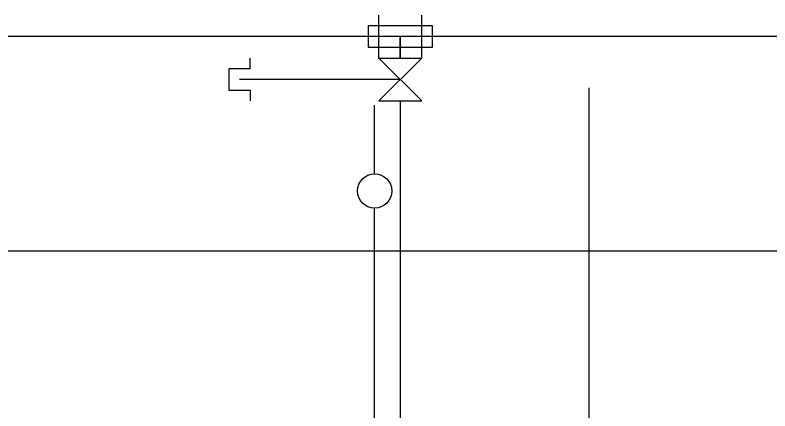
# Model space of a CAD drawing. Extents: x -264205 to -263659, y -1242401 to -1242060.
# Drawn here: x -263841.16 to -263832.36, y -1242087 to -1242082.39 of the extents above; entities that cross this region are included whole.
import ezdxf

# ---------------------------------------------------------------- set-up
doc = ezdxf.new("R2010")
doc.units = 0
for name, color, linetype in [('OSI_STAVBY_KFA', 7, 'Continuous'), ('RAM_NA_TLAC_12xA4_1-250', 7, 'Continuous'), ('SITUACIA_DSP_2D', 7, 'Continuous')]:
    doc.layers.add(name, color=color, linetype=linetype)

msp = doc.modelspace()

# ---------------------------------------------------------------- linework, layer by layer
at = {"layer": 'OSI_STAVBY_KFA'}
for q in [(-263834.4678, -1242083.2372), (-263834.4678, -1242246.7072)]:
    msp.add_line((-263834.4678, -1242083.2372), q, dxfattribs=at)
at = {"layer": 'RAM_NA_TLAC_12xA4_1-250'}
msp.add_lwpolyline([(-263980.2898, -1242085.136), (-263770.2898, -1242085.136), (-263770.2898, -1242307.886), (-263980.2898, -1242307.886)], close=True, dxfattribs=at)
at = {"layer": 'SITUACIA_DSP_2D'}
for p, q in [((-263836.9178, -1242082.8899), (-263836.9178, -1242082.3899)), ((-263836.4178, -1242082.8899), (-263836.4178, -1242082.3899)), ((-263836.2928, -1242082.5149), (-263837.0428, -1242082.5149)), ((-263837.0428, -1242082.5149), (-263837.0428, -1242082.7649)), ((-263836.2928, -1242082.7649), (-263836.2928, -1242082.5149)), ((-263788.1428, -1242082.6399), (-263924.1428, -1242082.6399)), ((-263836.6678, -1242082.6399), (-263836.6678, -1242082.8899)), ((-263836.6678, -1242082.8899), (-263836.6678, -1242082.6399)), ((-263837.0428, -1242082.7649), (-263836.2928, -1242082.7649)), ((-263838.4178, -1242083.0149), (-263838.4178, -1242082.8899)), ((-263836.4178, -1242082.8899), (-263836.9179, -1242083.3899)), ((-263836.9178, -1242082.8899), (-263836.4178, -1242082.8899)), ((-263836.4179, -1242083.3899), (-263836.9178, -1242082.8899)), ((-263838.4178, -1242083.0149), (-263838.6678, -1242083.0149)), ((-263838.6678, -1242083.0149), (-263838.6678, -1242083.2649)), ((-263836.6678, -1242083.1399), (-263838.5428, -1242083.1399)), ((-263838.6678, -1242083.2649), (-263838.4178, -1242083.2649)), ((-263838.4178, -1242083.2649), (-263838.4178, -1242083.3899)), ((-263836.9179, -1242083.3899), (-263836.4179, -1242083.3899)), ((-263836.6679, -1242083.3899), (-263836.6678, -1242093.0073)), ((-263836.9678, -1242084.2391), (-263836.9678, -1242083.4391)), ((-263836.9678, -1242093.0072), (-263836.9678, -1242084.6391))]:
    msp.add_line(p, q, dxfattribs=at)
msp.add_circle((-263836.9678, -1242084.4391), 0.2, dxfattribs=at)

doc.saveas('drawing.dxf')
